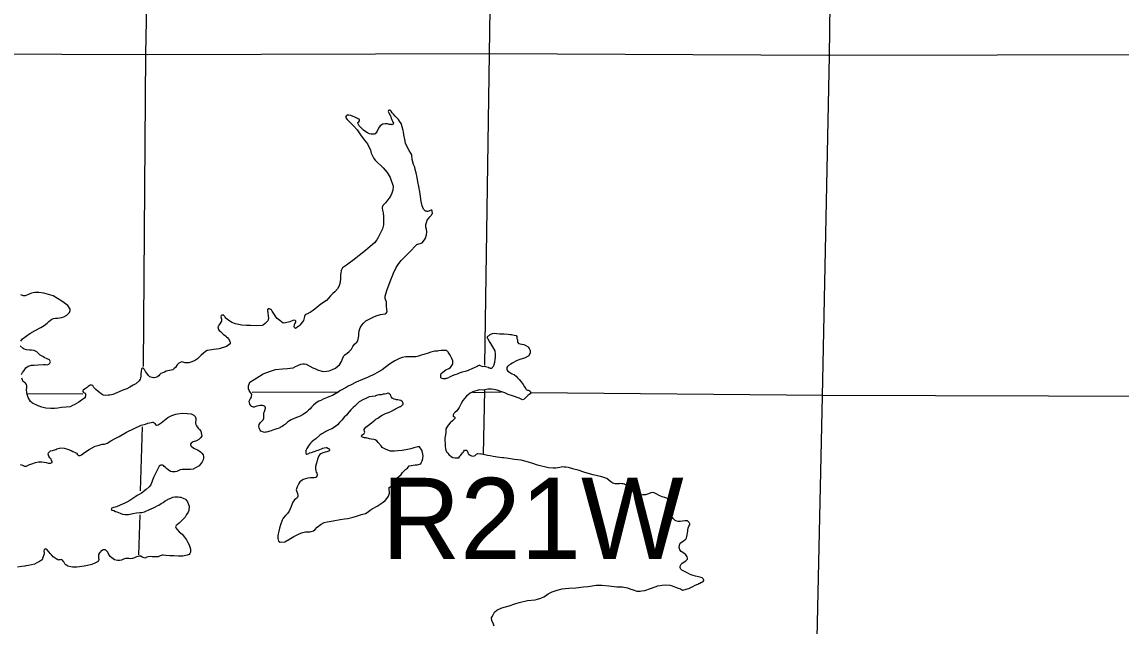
# Model space of a CAD drawing. Extents: x 369523 to 838377, y 495025 to 936819.
# Drawn here: x 521439 to 538589, y 835168 to 844599 of the extents above; entities that cross this region are included whole.
import ezdxf

# ---------------------------------------------------------------- set-up
doc = ezdxf.new("R2010")
doc.units = 0
for name, color, linetype in [('21', 7, 'Continuous'), ('Level 10', 7, 'Continuous'), ('Level 22', 7, 'Continuous')]:
    doc.layers.add(name, color=color, linetype=linetype)

msp = doc.modelspace()

# ---------------------------------------------------------------- linework, layer by layer
at = {"layer": 'Level 10'}
for points in [[(526914, 842846), (526890, 842849), (526860, 842855), (526830, 842871), (526788, 842895), (526766, 842911), (526736, 842944), (526706, 842974), (526702, 842980), (526690, 842998), (526686, 843008), (526682, 843030), (526694, 843040), (526706, 843056), (526708, 843068), (526699, 843082), (526697, 843082), (526663, 843100), (526631, 843114), (526608, 843124), (526570, 843137), (526538, 843143), (526512, 843147), (526502, 843139), (526490, 843123), (526490, 843121), (526494, 843103), (526512, 843075), (526560, 843029), (526612, 842980), (526669, 842914), (526723, 842836), (526779, 842761), (526829, 842695), (526854, 842651), (526880, 842605), (526890, 842551), (526908, 842509), (526932, 842468), (526950, 842440), (526991, 842402), (527037, 842356), (527073, 842322), (527135, 842251), (527185, 842171), (527232, 842037), (527226, 841973), (527211, 841925), (527193, 841891), (527167, 841851), (527145, 841819), (527110, 841777), (527084, 841751), (527072, 841732), (527066, 841720), (527060, 841704), (527058, 841690), (527065, 841660), (527073, 841622), (527079, 841564), (527082, 841488), (527082, 841432), (527064, 841368), (527025, 841286), (526997, 841236), (526975, 841200), (526938, 841150), (526872, 841093), (526799, 841031), (526702, 840954), (526648, 840910), (526602, 840876), (526547, 840835), (526503, 840801), (526442, 840763), (526420, 840720), (526418, 840712), (526412, 840682), (526410, 840644), (526411, 840594), (526405, 840536), (526391, 840480), (526362, 840432), (526320, 840384), (526290, 840358), (526253, 840323), (526227, 840291), (526191, 840251), (526167, 840235), (526146, 840221), (526102, 840192), (526072, 840168), (526046, 840148), (526011, 840118), (525989, 840100), (525957, 840078), (525935, 840063), (525909, 840051), (525901, 840045), (525893, 840041), (525877, 840037)], [(527129, 840155), (527129, 840227), (527108, 840281), (527106, 840317), (527130, 840409), (527183, 840545), (527238, 840679), (527279, 840766), (527319, 840826), (527354, 840874), (527479, 841001), (527602, 841124), (527686, 841152), (527719, 841196), (527735, 841224), (527753, 841275), (527759, 841317), (527750, 841363), (527742, 841397), (527740, 841435), (527752, 841471), (527763, 841503), (527789, 841537), (527803, 841557), (527823, 841579), (527837, 841599), (527843, 841603), (527845, 841615), (527842, 841641), (527840, 841649), (527834, 841659), (527824, 841663), (527806, 841655), (527789, 841647), (527773, 841641), (527761, 841641), (527749, 841645), (527737, 841648), (527713, 841664), (527707, 841678), (527682, 841730), (527666, 841794), (527656, 841876), (527647, 841950), (527633, 842030), (527614, 842106), (527606, 842170), (527588, 842246), (527577, 842294), (527569, 842333), (527547, 842375), (527527, 842451), (527524, 842525), (527508, 842549), (527482, 842595), (527442, 842663), (527426, 842705), (527411, 842767), (527399, 842836), (527391, 842882), (527386, 842904), (527370, 842960), (527362, 843000), (527356, 843014), (527332, 843052), (527316, 843078), (527290, 843104), (527264, 843130), (527237, 843160), (527215, 843183), (527201, 843205), (527189, 843217), (527185, 843221), (527167, 843221), (527157, 843215), (527153, 843201), (527158, 843191), (527162, 843181), (527190, 843133), (527196, 843115), (527210, 843071), (527222, 843049), (527228, 843033), (527234, 843021), (527232, 843009), (527226, 842999), (527218, 842995), (527204, 842997), (527191, 842999), (527167, 842999), (527145, 843007), (527119, 843009), (527105, 843011), (527069, 843006), (527029, 842980), (527001, 842944), (526980, 842896), (526970, 842878), (526948, 842854), (526934, 842848), (526914, 842846)], [(521419, 839616), (521447, 839650), (521560, 839737), (521645, 839785), (521731, 839828), (521784, 839862), (521834, 839899), (521858, 839923), (521886, 839945), (521906, 839957), (521931, 839969), (521963, 839975), (521995, 839977), (522057, 839986), (522093, 839994), (522140, 840022), (522180, 840065), (522192, 840093), (522190, 840113), (522154, 840174), (522063, 840238), (521925, 840325), (521780, 840366), (521704, 840374), (521638, 840375), (521614, 840371), (521588, 840365), (521560, 840355), (521538, 840347), (521514, 840335), (521487, 840324), (521461, 840326), (521419, 840340)], [(525877, 840037), (525860, 840025), (525848, 840003), (525842, 839979), (525830, 839939), (525818, 839917), (525798, 839891), (525777, 839867), (525757, 839850), (525729, 839828), (525709, 839816), (525691, 839828), (525687, 839838), (525693, 839874), (525697, 839886), (525711, 839914), (525711, 839928), (525702, 839938), (525688, 839942), (525665, 839936), (525617, 839920), (525551, 839903), (525515, 839897), (525487, 839919), (525461, 839941), (525423, 839972), (525399, 839996), (525383, 840024), (525365, 840054), (525345, 840084), (525331, 840104), (525313, 840118), (525301, 840120), (525281, 840121), (525273, 840115), (525269, 840099), (525275, 840053), (525279, 840009), (525284, 839969), (525282, 839953), (525274, 839933), (525262, 839917), (525232, 839893), (525206, 839871), (525188, 839859), (525107, 839854), (525005, 839862), (524941, 839863), (524871, 839867), (524845, 839873), (524770, 839886), (524714, 839906), (524684, 839928), (524625, 839969), (524621, 839973), (524609, 839993), (524603, 840003), (524591, 840017), (524587, 840021), (524575, 840021), (524563, 840021), (524549, 840009), (524544, 839997), (524552, 839957), (524552, 839929), (524518, 839873), (524502, 839851), (524493, 839839), (524499, 839823), (524501, 839809), (524505, 839797), (524517, 839785), (524537, 839767), (524577, 839725), (524617, 839697), (524631, 839686), (524649, 839670), (524661, 839652), (524681, 839614), (524687, 839590), (524686, 839572), (524668, 839558), (524632, 839534), (524514, 839497), (524473, 839493), (524427, 839486), (524401, 839480), (524331, 839470), (524305, 839456), (524266, 839425), (524234, 839397), (524204, 839367), (524176, 839339), (524149, 839321), (524127, 839308), (524087, 839292), (524043, 839280), (524009, 839280), (523985, 839280), (523955, 839287), (523935, 839293)], [(525222, 838191), (525208, 838193), (525182, 838203), (525168, 838209), (525154, 838225), (525148, 838237), (525142, 838261), (525134, 838283), (525139, 838317), (525159, 838347), (525205, 838389), (525215, 838413), (525215, 838439), (525212, 838473), (525212, 838497), (525224, 838519), (525230, 838535), (525236, 838547), (525238, 838575), (525234, 838591), (525224, 838603), (525194, 838611), (525158, 838613), (525132, 838607), (525102, 838600), (525074, 838590), (525064, 838586), (525050, 838586), (525022, 838594), (525010, 838606), (525008, 838610), (524996, 838634), (524984, 838680), (524992, 838700), (525000, 838714), (525009, 838728), (525019, 838742), (525023, 838756), (525025, 838776), (525021, 838794), (525007, 838812), (524995, 838830), (524985, 838846), (524973, 838872), (524974, 838916), (524996, 838974), (525062, 839016), (525145, 839071), (525205, 839105), (525246, 839123), (525318, 839146), (525396, 839172), (525505, 839185), (525583, 839189), (525625, 839196), (525669, 839202), (525709, 839218), (525734, 839230), (525756, 839242), (525792, 839259), (525820, 839263), (525848, 839261), (525874, 839257), (525978, 839202), (526010, 839190), (526050, 839170), (526116, 839147), (526148, 839143), (526231, 839153), (526285, 839174), (526329, 839196), (526375, 839232), (526394, 839248), (526424, 839298), (526442, 839341), (526463, 839385), (526477, 839401), (526515, 839429), (526543, 839457), (526580, 839491), (526602, 839532), (526630, 839568), (526666, 839602), (526679, 839622), (526693, 839700), (526693, 839732), (526702, 839778), (526718, 839826), (526740, 839868), (526770, 839899), (526807, 839933), (526865, 839967), (526938, 840002), (526984, 840016), (527036, 840034), (527068, 840038), (527104, 840041), (527124, 840051), (527137, 840073), (527133, 840117), (527129, 840155)], [(528597, 839233), (528628, 839223), (528658, 839224), (528670, 839220), (528692, 839214), (528712, 839208), (528726, 839200), (528742, 839199), (528752, 839193), (528770, 839193), (528783, 839207), (528789, 839215), (528801, 839229), (528809, 839253), (528819, 839289), (528824, 839331), (528826, 839367), (528826, 839415), (528821, 839467), (528787, 839529), (528754, 839581), (528744, 839595), (528736, 839611), (528714, 839645), (528708, 839656), (528704, 839666), (528700, 839674), (528711, 839693), (528727, 839703), (528745, 839721), (528779, 839737), (528813, 839741), (528851, 839734), (528897, 839730), (528961, 839729), (529024, 839723), (529056, 839720), (529080, 839718), (529118, 839710), (529148, 839703), (529160, 839689), (529162, 839679), (529163, 839671), (529163, 839657), (529169, 839635), (529171, 839601), (529187, 839577), (529237, 839571), (529269, 839562), (529301, 839550), (529339, 839526), (529345, 839516), (529351, 839500), (529362, 839482), (529368, 839468), (529370, 839454), (529370, 839432), (529348, 839388), (529283, 839352), (529223, 839333), (529166, 839312), (529088, 839274), (529066, 839259), (529029, 839235), (529015, 839223), (529005, 839205), (529005, 839169), (529019, 839149), (529047, 839131), (529076, 839111), (529126, 839088), (529150, 839068), (529174, 839046), (529200, 839019), (529228, 838983), (529261, 838941), (529281, 838905), (529299, 838873), (529305, 838863), (529329, 838850), (529341, 838852), (529351, 838848), (529367, 838836), (529377, 838810), (529368, 838794), (529340, 838772), (529320, 838756), (529300, 838739), (529278, 838711), (529247, 838699), (529195, 838726), (529094, 838763), (529028, 838785), (528972, 838808), (528898, 838836), (528852, 838851), (528804, 838863), (528764, 838867), (528711, 838866), (528663, 838856), (528635, 838853)], [(521432, 839096), (521448, 839126), (521471, 839158), (521501, 839198), (521535, 839225), (521587, 839239), (521630, 839241), (521692, 839246), (521776, 839250), (521806, 839254), (521834, 839248), (521858, 839257), (521874, 839271), (521883, 839291), (521875, 839313), (521867, 839323), (521831, 839340), (521787, 839360), (521763, 839376), (521725, 839398), (521701, 839420), (521669, 839451), (521631, 839469), (521589, 839473), (521555, 839475), (521509, 839481), (521471, 839492), (521459, 839500), (521413, 839544)], [(527978, 839045), (527977, 839046), (527975, 839052), (527973, 839072), (527975, 839086), (527981, 839110), (528004, 839134), (528054, 839166), (528098, 839187), (528124, 839203), (528159, 839251), (528163, 839269), (528163, 839297), (528161, 839309), (528147, 839343), (528120, 839399), (528112, 839413), (528092, 839443), (528084, 839455), (528076, 839460), (528064, 839468), (528036, 839470), (527982, 839468), (527945, 839464), (527923, 839462), (527881, 839459), (527817, 839443), (527777, 839429), (527708, 839410), (527666, 839396), (527626, 839382), (527584, 839369), (527558, 839369), (527512, 839369), (527494, 839373), (527461, 839373), (527431, 839373), (527371, 839360), (527329, 839346), (527258, 839309), (527218, 839283), (527176, 839259), (527057, 839170), (527011, 839144), (526942, 839102), (526842, 839055), (526755, 839018), (526653, 838976), (526564, 838931), (526530, 838911), (526496, 838891), (526409, 838848), (526383, 838830), (526357, 838810), (526339, 838798), (526283, 838770), (526228, 838745), (526190, 838729), (526140, 838711), (526104, 838692), (526073, 838678), (526031, 838652), (525989, 838616), (525958, 838584), (525934, 838559), (525912, 838539), (525878, 838509), (525827, 838473), (525781, 838446), (525697, 838414), (525638, 838390), (525586, 838355), (525552, 838321), (525522, 838299), (525497, 838283), (525463, 838267), (525463, 838265), (525439, 838254), (525381, 838238), (525353, 838228), (525325, 838218), (525304, 838210), (525276, 838201), (525254, 838195), (525238, 838193), (525222, 838191)], [(523935, 839293), (523907, 839285), (523886, 839271), (523858, 839245), (523836, 839207), (523816, 839189), (523792, 839170), (523691, 839150), (523661, 839134), (523607, 839109), (523586, 839091), (523572, 839075), (523560, 839063), (523544, 839053), (523520, 839047), (523502, 839045), (523490, 839045), (523470, 839048), (523432, 839058), (523432, 839060), (523412, 839082), (523402, 839096), (523382, 839122), (523366, 839140), (523354, 839162), (523346, 839174), (523338, 839186), (523326, 839194), (523314, 839193), (523308, 839189), (523302, 839177), (523298, 839149), (523292, 839103), (523291, 839067), (523289, 839041), (523285, 839025), (523269, 838997), (523213, 838951), (523172, 838927), (523122, 838896), (523076, 838874), (523013, 838850), (522965, 838829), (522917, 838809), (522881, 838795), (522855, 838785), (522838, 838779), (522808, 838774), (522782, 838772), (522736, 838770), (522704, 838774), (522676, 838796), (522648, 838813), (522628, 838829), (522590, 838861), (522560, 838891), (522554, 838905), (522542, 838923), (522526, 838929), (522504, 838931), (522470, 838906), (522454, 838894), (522424, 838872), (522412, 838864), (522394, 838852), (522388, 838842), (522387, 838832), (522397, 838816), (522409, 838810), (522423, 838804), (522431, 838794), (522429, 838768), (522425, 838742), (522413, 838726), (522369, 838694), (522326, 838663), (522252, 838623), (522226, 838609), (522189, 838593), (522127, 838586), (522053, 838580), (521997, 838571), (521947, 838567), (521888, 838567), (521810, 838572), (521748, 838588), (521694, 838608), (521602, 838649), (521598, 838651), (521572, 838675), (521534, 838737), (521519, 838785), (521515, 838815), (521511, 838855), (521515, 838891), (521517, 838919), (521509, 838940), (521494, 838960), (521480, 838970), (521452, 838992), (521446, 839014)], [(528541, 839223), (528493, 839197), (528375, 839150), (528353, 839144), (528309, 839132), (528262, 839114), (528228, 839101), (528194, 839089), (528150, 839073), (528132, 839065), (528110, 839055), (528102, 839049)], [(528597, 839233), (528582, 839237), (528576, 839237), (528568, 839235), (528558, 839232), (528541, 839223)], [(521446, 839014), (521434, 839040)], [(527977, 839046), (527987, 839037), (527991, 839036), (528006, 839033), (528020, 839033), (528025, 839033), (528029, 839034), (528037, 839034), (528044, 839034), (528051, 839035), (528056, 839036), (528061, 839037), (528067, 839039), (528086, 839044), (528102, 839049)], [(528571, 838855), (528473, 838827), (528433, 838805), (528377, 838758), (528342, 838722), (528316, 838688), (528292, 838644), (528275, 838610), (528261, 838578), (528241, 838549), (528217, 838521), (528201, 838507), (528189, 838497), (528180, 838485), (528172, 838475), (528168, 838467), (528166, 838455), (528168, 838445), (528174, 838439), (528188, 838437), (528194, 838427), (528194, 838423), (528196, 838415), (528196, 838411), (528182, 838397), (528158, 838373), (528121, 838339), (528089, 838303), (528055, 838248), (528052, 838198), (528048, 838154), (528040, 838100), (528040, 838060), (528043, 838016), (528045, 837974), (528047, 837942), (528051, 837912), (528063, 837888), (528085, 837866), (528101, 837847), (528138, 837817), (528164, 837801), (528199, 837793), (528239, 837793), (528255, 837796), (528273, 837818), (528289, 837838), (528315, 837872), (528321, 837880), (528329, 837890), (528342, 837916), (528380, 837916), (528394, 837876), (528403, 837856), (528415, 837846), (528435, 837835), (528455, 837825), (528477, 837823), (528512, 837833), (528530, 837851), (528552, 837863), (528591, 837858)], [(528635, 838853), (528571, 838855)], [(526770, 838707), (526701, 838670), (526683, 838652), (526661, 838626), (526633, 838602), (526608, 838578), (526568, 838543), (526538, 838505), (526503, 838461), (526469, 838427), (526453, 838409), (526431, 838382), (526396, 838344), (526360, 838310), (526330, 838286), (526273, 838247), (526223, 838225), (526183, 838203), (526163, 838193), (526117, 838169), (526086, 838148), (526022, 838092), (525992, 838068), (525961, 838044), (525943, 838025), (525927, 838001), (525911, 837983), (525893, 837957), (525883, 837939), (525872, 837921), (525868, 837903), (525868, 837883), (525868, 837877), (525870, 837861), (525882, 837853), (525902, 837857), (525914, 837861), (525926, 837873), (525956, 837880), (525997, 837892), (526041, 837908), (526063, 837916), (526111, 837934), (526135, 837945), (526153, 837951), (526184, 837955), (526198, 837955), (526214, 837947), (526234, 837933), (526239, 837919), (526237, 837907), (526235, 837907), (526225, 837901), (526197, 837889), (526169, 837883), (526155, 837877), (526125, 837867), (526105, 837858), (526087, 837848), (526072, 837828), (526062, 837802), (526052, 837774), (526040, 837730), (526028, 837696), (526021, 837658), (526017, 837626), (526023, 837590), (526029, 837572), (526039, 837556), (526043, 837546), (526043, 837524), (526039, 837508), (526030, 837492), (526020, 837488), (525998, 837484), (525968, 837480), (525940, 837481), (525902, 837479), (525862, 837469), (525828, 837455), (525809, 837445), (525789, 837430), (525775, 837418), (525759, 837396), (525741, 837364), (525731, 837342), (525722, 837310), (525720, 837294), (525736, 837238), (525742, 837210), (525744, 837194), (525736, 837178), (525732, 837172), (525726, 837164), (525712, 837156), (525689, 837138), (525665, 837100), (525653, 837074), (525637, 837036), (525622, 836997), (525608, 836963)], [(526738, 838132), (526744, 838146), (526764, 838162), (526781, 838175), (526789, 838195), (526785, 838209), (526781, 838221), (526781, 838239), (526791, 838255), (526805, 838273), (526845, 838305), (526894, 838341), (526944, 838380), (526962, 838396), (526991, 838416), (527033, 838446), (527061, 838458), (527109, 838485), (527160, 838503), (527206, 838523), (527252, 838547), (527268, 838560), (527290, 838570), (527320, 838586), (527341, 838594), (527351, 838598), (527373, 838616), (527379, 838620), (527385, 838628), (527387, 838634), (527385, 838648), (527381, 838660), (527377, 838670), (527367, 838680), (527349, 838688), (527325, 838694), (527303, 838700), (527281, 838702), (527275, 838706), (527247, 838713), (527213, 838727), (527203, 838743), (527199, 838749), (527195, 838755), (527193, 838767), (527187, 838777), (527175, 838791), (527167, 838799), (527155, 838803), (527147, 838803), (527121, 838795), (527097, 838790), (527075, 838790), (527045, 838780), (527015, 838776), (526985, 838772), (526956, 838764), (526952, 838758)], [(526952, 838758), (526856, 838745), (526834, 838737), (526804, 838723), (526770, 838707)], [(521476, 837666), (521510, 837666), (521548, 837683), (521593, 837701), (521651, 837723), (521697, 837734), (521747, 837732), (521783, 837728), (521817, 837722), (521853, 837713), (521886, 837713), (521908, 837719), (521910, 837739), (521902, 837753), (521892, 837773), (521876, 837795), (521858, 837823), (521846, 837851), (521852, 837873), (521883, 837905), (521917, 837911), (521965, 837927), (521985, 837937), (522045, 837952), (522095, 837946), (522132, 837936), (522166, 837922), (522206, 837907), (522230, 837893), (522256, 837881), (522288, 837865), (522300, 837853), (522312, 837839), (522324, 837831), (522346, 837832), (522366, 837842), (522412, 837880), (522487, 837924), (522533, 837949), (522579, 837975), (522645, 837993), (522690, 838006), (522728, 838010), (522754, 838018), (522774, 838026), (522800, 838046), (522826, 838060), (522895, 838095), (522955, 838127), (523068, 838194), (523299, 838305), (523365, 838322), (523402, 838334), (523456, 838348), (523476, 838352), (523486, 838349), (523502, 838339), (523512, 838331), (523524, 838317), (523540, 838307), (523566, 838309), (523612, 838343), (523715, 838424), (523777, 838454), (523842, 838477), (523864, 838481), (523942, 838493), (524022, 838488), (524078, 838480), (524120, 838460), (524142, 838441), (524152, 838407), (524152, 838391), (524148, 838343), (524154, 838317), (524162, 838295), (524187, 838257), (524209, 838237), (524229, 838209), (524237, 838185), (524241, 838161), (524247, 838133), (524223, 838105), (524198, 838081), (524162, 838061), (524110, 838042), (524094, 838032), (524078, 838022), (524070, 838008), (524066, 837998), (524072, 837984), (524087, 837968), (524091, 837964), (524129, 837940), (524179, 837919), (524205, 837905), (524223, 837889), (524247, 837867), (524265, 837839), (524271, 837817), (524273, 837793)], [(525608, 836963), (525584, 836923), (525550, 836893), (525517, 836855), (525499, 836821), (525473, 836749), (525460, 836698), (525446, 836652), (525438, 836608), (525433, 836572), (525431, 836536), (525435, 836512), (525443, 836494), (525469, 836479), (525539, 836485), (525602, 836519), (525682, 836564), (525744, 836596), (525803, 836625), (525861, 836639), (525907, 836637), (525929, 836639), (525951, 836643), (525987, 836656), (526010, 836672), (526046, 836714), (526106, 836758), (526157, 836783), (526203, 836797), (526293, 836810), (526406, 836832), (526470, 836843), (526524, 836849), (526607, 836869), (526657, 836886), (526739, 836908), (526799, 836925), (526842, 836953), (526872, 836975), (526906, 836997), (526979, 837042), (527073, 837102), (527105, 837128), (527138, 837165), (527156, 837197), (527172, 837243), (527176, 837263), (527171, 837293), (527171, 837329), (527185, 837341), (527207, 837353), (527217, 837363), (527217, 837387), (527215, 837399), (527213, 837405), (527226, 837433), (527312, 837496), (527355, 837536), (527379, 837564), (527411, 837602), (527425, 837614), (527453, 837633), (527482, 837667), (527512, 837675), (527572, 837685), (527608, 837684), (527664, 837702), (527669, 837716), (527683, 837750), (527693, 837786), (527697, 837828), (527695, 837854), (527688, 837880), (527676, 837912), (527668, 837930), (527652, 837950), (527640, 837966), (527618, 837966), (527594, 837961), (527554, 837949), (527505, 837937), (527455, 837925), (527373, 837910), (527303, 837904), (527254, 837901), (527190, 837901), (527176, 837905), (527110, 837929), (527062, 837958), (527042, 837980), (526998, 838034), (526974, 838058), (526952, 838076), (526928, 838083), (526890, 838085), (526864, 838089), (526812, 838107), (526782, 838109), (526754, 838116), (526740, 838122), (526738, 838132)], [(529727, 837631), (529653, 837638), (529485, 837678), (529411, 837704), (529343, 837725), (529287, 837741), (529231, 837756), (529179, 837764), (529125, 837771), (529095, 837775), (529029, 837782), (528995, 837790), (528957, 837794), (528935, 837797), (528855, 837807), (528829, 837810), (528791, 837816), (528747, 837824), (528705, 837833), (528683, 837837), (528661, 837841), (528635, 837847), (528609, 837854), (528591, 837858)], [(521410, 837690), (521448, 837678), (521476, 837666)], [(524273, 837793), (524267, 837765), (524249, 837731), (524202, 837669), (524148, 837637), (524110, 837620), (524069, 837614), (524017, 837614), (523977, 837611), (523939, 837613), (523907, 837605), (523857, 837583), (523830, 837577), (523780, 837578), (523754, 837582), (523720, 837608), (523694, 837628), (523676, 837642), (523658, 837660), (523646, 837673), (523632, 837679), (523618, 837679), (523604, 837679), (523594, 837673), (523582, 837663), (523560, 837625), (523517, 837541), (523493, 837487), (523471, 837428), (523448, 837374), (523422, 837342), (523376, 837298), (523303, 837241), (523269, 837223), (523237, 837207), (523216, 837193), (523182, 837169), (523154, 837148), (523122, 837130), (523075, 837100), (523045, 837086), (522969, 837053), (522913, 837031), (522893, 837025), (522868, 837017), (522856, 837013), (522842, 837007), (522832, 837000), (522834, 836990), (522838, 836979), (522852, 836975), (522870, 836971), (522898, 836959), (522918, 836951), (522972, 836931), (523010, 836916), (523048, 836910), (523100, 836912), (523167, 836923), (523225, 836935), (523279, 836941), (523285, 836941), (523307, 836943), (523351, 836952), (523372, 836964), (523416, 836982), (523456, 836998), (523514, 837025), (523551, 837045), (523573, 837057), (523611, 837079), (523643, 837097), (523673, 837122), (523714, 837144), (523720, 837150), (523760, 837164), (523794, 837180), (523822, 837187), (523874, 837185), (523904, 837181), (523918, 837179), (523966, 837161), (523992, 837148), (524022, 837108), (524038, 837066), (524046, 837042), (524046, 837008), (524044, 836998), (524040, 836972), (524033, 836948), (524007, 836910), (523985, 836867), (523951, 836831), (523920, 836801), (523890, 836773), (523872, 836761), (523860, 836751), (523846, 836739), (523838, 836729), (523834, 836719), (523841, 836703)], [(531735, 836042), (531719, 836054), (531713, 836066), (531711, 836084), (531711, 836102), (531717, 836112), (531726, 836132), (531742, 836148), (531768, 836168), (531790, 836180), (531802, 836193), (531810, 836199), (531816, 836203), (531822, 836213), (531825, 836219), (531823, 836229), (531819, 836249), (531799, 836279), (531767, 836306), (531723, 836334), (531705, 836356), (531694, 836396), (531700, 836432), (531712, 836460), (531733, 836480), (531755, 836492), (531783, 836513), (531797, 836527), (531807, 836545), (531813, 836565), (531820, 836593), (531822, 836623), (531828, 836651), (531830, 836671), (531835, 836697), (531847, 836725), (531859, 836747), (531861, 836765), (531851, 836785), (531834, 836803), (531822, 836809), (531784, 836813), (531709, 836798), (531677, 836800), (531643, 836811), (531631, 836817), (531607, 836841), (531587, 836867), (531574, 836897), (531562, 836927), (531556, 836955), (531559, 836997), (531559, 837021), (531557, 837047), (531555, 837065), (531551, 837091), (531540, 837115), (531526, 837139), (531502, 837164), (531468, 837174), (531430, 837188), (531384, 837207), (531344, 837229), (531306, 837249), (531272, 837252), (531252, 837246), (531216, 837230), (531167, 837219), (531129, 837215), (531093, 837211), (531047, 837212), (531013, 837222), (531009, 837228), (530965, 837280), (530960, 837292), (530948, 837317), (530928, 837339), (530906, 837351), (530870, 837365), (530840, 837383), (530820, 837388), (530798, 837388), (530770, 837392), (530760, 837390), (530744, 837386), (530698, 837391), (530660, 837401), (530630, 837421), (530564, 837470), (530488, 837497), (530354, 837530), (530222, 837567), (530118, 837600), (530050, 837619), (529968, 837641), (529924, 837648), (529900, 837650), (529874, 837652), (529834, 837644), (529768, 837633), (529727, 837631)], [(523841, 836703), (523853, 836679), (523891, 836641), (523941, 836601), (523975, 836557), (524005, 836516), (524029, 836474), (524047, 836438), (524060, 836404), (524066, 836370), (524070, 836336), (524066, 836320), (524060, 836300), (524048, 836286), (524014, 836274), (523949, 836261), (523879, 836257), (523811, 836266), (523745, 836266), (523685, 836268), (523642, 836273), (523626, 836273), (523596, 836263), (523566, 836251), (523548, 836249), (523514, 836249), (523472, 836250), (523444, 836252), (523406, 836250), (523389, 836244), (523379, 836238), (523369, 836234), (523357, 836230), (523343, 836234), (523313, 836243), (523293, 836259), (523263, 836257), (523247, 836255), (523227, 836247), (523197, 836233), (523161, 836222), (523139, 836220), (523107, 836222), (523084, 836224), (523054, 836222), (523024, 836212), (522992, 836197), (522962, 836193), (522928, 836193), (522884, 836203), (522840, 836233), (522816, 836256), (522790, 836296), (522778, 836320), (522758, 836344), (522746, 836354), (522738, 836360), (522730, 836360), (522708, 836356), (522690, 836350), (522676, 836340), (522658, 836323), (522648, 836313), (522634, 836285), (522635, 836257), (522633, 836231), (522639, 836207), (522631, 836193), (522617, 836171), (522575, 836151), (522530, 836129), (522460, 836114), (522410, 836104), (522334, 836093), (522293, 836085), (522255, 836085), (522229, 836085), (522203, 836093), (522155, 836104), (522125, 836124), (522109, 836140), (522091, 836170), (522079, 836182), (522069, 836196), (522059, 836204), (522051, 836206), (522037, 836204), (522021, 836200), (522007, 836197), (521997, 836201), (521971, 836215), (521927, 836249), (521899, 836279), (521883, 836297), (521860, 836329), (521834, 836356), (521814, 836368), (521802, 836372), (521785, 836360), (521781, 836338), (521783, 836310)], [(521783, 836310), (521787, 836298), (521775, 836264), (521771, 836252), (521761, 836224), (521757, 836210), (521752, 836204), (521728, 836186), (521710, 836174), (521672, 836153), (521632, 836135), (521541, 836113), (521497, 836106), (521483, 836102), (521439, 836096), (521367, 836088)], [(528808, 835167), (528790, 835211), (528773, 835252), (528767, 835298), (528781, 835325), (528812, 835387), (528848, 835415), (528929, 835450), (529041, 835485), (529130, 835514), (529196, 835536), (529325, 835568), (529445, 835579), (529481, 835589), (529536, 835604), (529582, 835624), (529610, 835642), (529652, 835669), (529713, 835701), (529789, 835728), (529870, 835747), (529972, 835758), (530080, 835765), (530201, 835780), (530273, 835786), (530399, 835804), (530488, 835808), (530598, 835797), (530682, 835788), (530722, 835782), (530806, 835779), (530886, 835766), (530926, 835750), (530974, 835735), (531032, 835715), (531044, 835713), (531084, 835714), (531108, 835716), (531161, 835724), (531249, 835755), (531320, 835782), (531360, 835794), (531428, 835809), (531486, 835811), (531546, 835806), (531586, 835796), (531638, 835775), (531678, 835759), (531714, 835749), (531748, 835726), (531847, 835755), (531907, 835785), (531943, 835804), (531984, 835822), (532000, 835830), (532018, 835836), (532044, 835851), (532066, 835859), (532070, 835863), (532078, 835879), (532078, 835885), (532076, 835893), (532068, 835905), (532053, 835919), (532035, 835927), (531997, 835934), (531951, 835948), (531911, 835957), (531865, 835973), (531827, 835995), (531789, 836014), (531777, 836020), (531735, 836042)]]:
    msp.add_lwpolyline(points, dxfattribs=at)
at = {"layer": 'Level 22'}
for points in [[(523465, 849111), (523365, 844096), (523330, 839220)], [(534094, 848535), (534033, 844070), (533928, 838759), (533825, 834274)], [(528663, 839240), (528732, 844101), (528795, 848299)], [(528732, 844101), (523393, 844084), (518065, 844106), (512361, 844207)], [(540275, 844072), (539291, 844084), (534023, 844074), (528732, 844101)], [(528659, 838848), (528635, 837853)], [(522387, 838790), (521529, 838795)], [(526383, 838822), (525033, 838816)], [(528659, 838812), (528473, 838811)], [(528918, 838818), (528659, 838812)], [(542607, 838712), (539217, 838752), (533936, 838766), (529383, 838808)], [(523313, 838279), (523283, 837281)], [(523279, 836907), (523259, 836279)]]:
    msp.add_lwpolyline(points, dxfattribs=at)

# ---------------------------------------------------------------- texts
at = {"layer": '21'}
msp.add_text('R21W', height=1267.2, dxfattribs=at).set_placement((527055, 836215))

doc.saveas('drawing.dxf')
